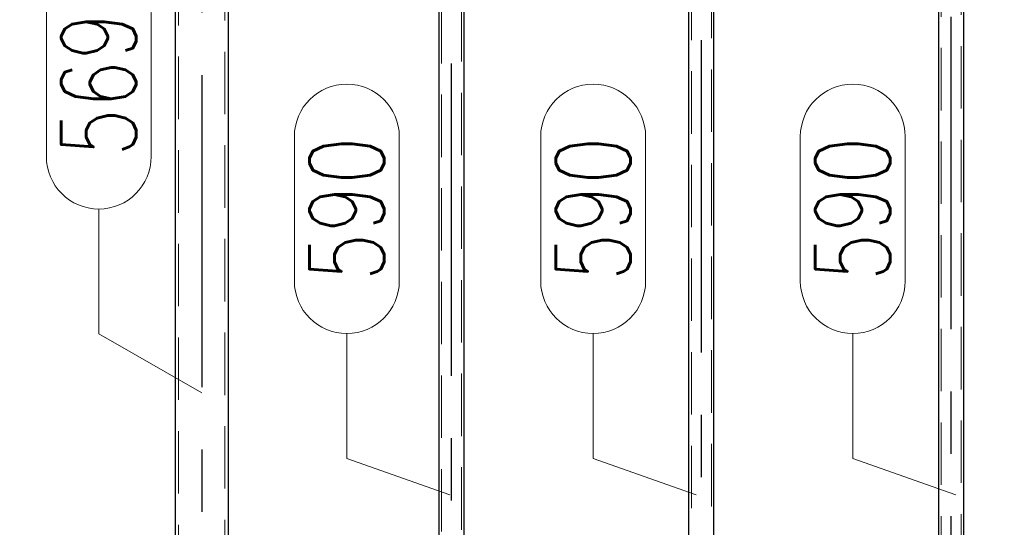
# Model space of a CAD drawing. Header units: millimetres. Extents: x -851 to 2, y 9346 to 10016.
# Tile 272 of 505: x -641 to -602, y 9839 to 9859. Entities that reach past the tile are written whole.
import ezdxf

# ---------------------------------------------------------------- set-up
doc = ezdxf.new("R2010")
doc.units = ezdxf.units.MM
doc.header["$LTSCALE"] = 10
doc.linetypes.add('HIDDEN', pattern=[0.375, 0.25, -0.125])
doc.linetypes.add('MITTE', pattern=[2, 1.25, -0.25, 0.25, -0.25])
doc.layers.get('Defpoints').update_dxf_attribs({"color": 1})
for name, color, linetype, lineweight in [('PS_DIM', 4, 'Continuous', 13), ('PS_Hidden', 2, 'HIDDEN', 9), ('PS_Pos', 1, 'Continuous', 15), ('PS_Shape', 161, 'Continuous', 30), ('PS_SOLID', 7, 'Continuous', 30)]:
    doc.layers.add(name, color=color, linetype=linetype, lineweight=lineweight)
doc.layers.add('PS_Mid', color=5, linetype='MITTE')
doc.styles.add('simplex', font='simplex.shx', dxfattribs={"width": 0.75})
doc.dimstyles.new('1_20_PRZ', dxfattribs={"dimtxt": 2, "dimasz": 1, "dimexe": 2, "dimexo": 5, "dimgap": 1, "dimtad": 1, "dimdec": 0, "dimlfac": 20, "dimtxsty": 'simplex', "dimblk": 'dimznak', "dimcen": 2, "dimse1": 1, "dimse2": 1, "dimclrd": 256, "dimclrt": 4, "dimadec": 1, "dimazin": 0, "dimtfac": 1, "dimtdec": 0, "dimtix": 1, "dimtmove": 2, "dimatfit": 3, "dimldrblk": 'dim-grot', "dimfxl": 1, "dimarcsym": 0})

# ---------------------------------------------------------------- blocks, each defined once
blk = doc.blocks.new('dimznak')
at = {"color": 0}
for points in [[(0, 2), (0, -2)], [(-2, 0), (2, 0)]]:
    blk.add_lwpolyline(points, dxfattribs=at)
at = {"color": 2}
blk.add_lwpolyline([(1, 1), (-1, -1)], dxfattribs=at)
blk = doc.blocks.new('*D97')
at = {"layer": 'Defpoints', "color": 0, "transparency": 16777216}
for p in [(-486.59, 9889.257), (-467.547, 9889.257), (-784.868, 9799.631)]:
    blk.add_point(p, dxfattribs=at)
at = {"layer": 'PS_DIM', "lineweight": -2, "transparency": 16777216}
blk.add_line((-467.547, 9800.631), (-467.547, 9888.257), dxfattribs=at)
for p, rotation in [((-467.547, 9889.257), 90), ((-467.547, 9799.631), 270)]:
    blk.add_blockref('dimznak', p, dxfattribs=dict(at, rotation=rotation))
at = {"layer": 'PS_DIM', "color": 4, "transparency": 16777216, "insert": (-469.547, 9844.444), "char_height": 2, "attachment_point": 5, "rotation": 90, "style": 'simplex'}
blk.add_mtext('1793', dxfattribs=at)
blk = doc.blocks.new('dim-grot')
blk.add_hatch(color=256).paths.add_polyline_path([(0, 0), (-2, 0.5), (-2, -0.5)])
blk.add_lwpolyline([(0, 0), (-2, 0.5), (-2, -0.5), (0, 0)])
blk = doc.blocks.new('*X475')
at = {"layer": 'PS_Hidden', "color": 2, "linetype": 'HIDDEN'}
for p, q in [((-604.268, 9829.264), (-604.268, 9876.632)), ((-603.468, 9829.339), (-603.468, 9876.707)), ((-614.268, 9828.329), (-614.268, 9875.698)), ((-613.468, 9828.404), (-613.468, 9875.773)), ((-624.268, 9827.395), (-624.268, 9874.763)), ((-623.468, 9827.469), (-623.468, 9874.838)), ((-634.798, 9872.665), (-634.798, 9813.963)), ((-632.938, 9872.863), (-632.938, 9813.963))]:
    blk.add_line(p, q, dxfattribs=at)
at = {"layer": 'PS_Mid', "color": 5, "linetype": 'MITTE'}
for p, q in [((-603.868, 9826.754), (-603.868, 9879.426)), ((-613.868, 9825.82), (-613.868, 9878.491)), ((-623.868, 9824.885), (-623.868, 9877.557)), ((-633.868, 9876.928), (-633.868, 9811.463))]:
    blk.add_line(p, q, dxfattribs=at)
at = {"layer": 'PS_SOLID', "color": 7, "linetype": 'Continuous'}
for p, q in [((-604.368, 9829.254), (-604.368, 9876.832)), ((-603.368, 9829.348), (-603.368, 9876.926)), ((-614.368, 9828.32), (-614.368, 9875.898)), ((-613.368, 9828.413), (-613.368, 9875.991)), ((-624.368, 9827.385), (-624.368, 9874.963)), ((-623.368, 9827.479), (-623.368, 9875.057)), ((-634.928, 9872.665), (-634.928, 9826.398)), ((-632.808, 9872.863), (-632.808, 9826.596))]:
    blk.add_line(p, q, dxfattribs=at)
blk = doc.blocks.new('*X539')
at = {"color": 1}
for p, q in [((-640.089, 9853.662), (-640.089, 9859.341)), ((-635.889, 9853.662), (-635.889, 9859.341)), ((-637.989, 9846.562), (-637.989, 9851.562)), ((-633.868, 9844.196), (-637.989, 9846.562))]:
    blk.add_line(p, q, dxfattribs=at)
for centre, start, end in [((-637.989, 9859.341), 0, 180), ((-637.989, 9853.662), 180, 0)]:
    blk.add_arc(centre, 2.1, start, end, dxfattribs=at)
at = {"color": 30, "style": 'simplex', "width": 0.75}
blk.add_text('569', height=3, rotation=90, dxfattribs=at).set_placement((-636.489, 9853.662))
blk = doc.blocks.new('*X1292')
at = {"color": 1}
for p, q in [((-630.161, 9848.676), (-630.161, 9854.461)), ((-625.961, 9848.676), (-625.961, 9854.461)), ((-628.061, 9841.576), (-628.061, 9846.576)), ((-623.938, 9840.121), (-628.061, 9841.576))]:
    blk.add_line(p, q, dxfattribs=at)
for centre, start, end in [((-628.061, 9854.461), 0, 180), ((-628.061, 9848.676), 180, 0)]:
    blk.add_arc(centre, 2.1, start, end, dxfattribs=at)
at = {"color": 30, "style": 'simplex', "width": 0.75}
blk.add_text('590', height=3, rotation=90, dxfattribs=at).set_placement((-626.561, 9848.676))
blk = doc.blocks.new('*X1293')
at = {"color": 1}
for p, q in [((-620.3, 9848.676), (-620.3, 9854.461)), ((-616.1, 9848.676), (-616.1, 9854.461)), ((-618.2, 9841.576), (-618.2, 9846.576)), ((-614.078, 9840.121), (-618.2, 9841.576))]:
    blk.add_line(p, q, dxfattribs=at)
for centre, start, end in [((-618.2, 9854.461), 0, 180), ((-618.2, 9848.676), 180, 0)]:
    blk.add_arc(centre, 2.1, start, end, dxfattribs=at)
at = {"color": 30, "style": 'simplex', "width": 0.75}
blk.add_text('590', height=3, rotation=90, dxfattribs=at).set_placement((-616.7, 9848.676))
blk = doc.blocks.new('*X1294')
at = {"color": 1}
for p, q in [((-609.908, 9848.676), (-609.908, 9854.461)), ((-605.708, 9848.676), (-605.708, 9854.461)), ((-607.808, 9841.576), (-607.808, 9846.576)), ((-603.686, 9840.121), (-607.808, 9841.576))]:
    blk.add_line(p, q, dxfattribs=at)
for centre, start, end in [((-607.808, 9854.461), 0, 180), ((-607.808, 9848.676), 180, 0)]:
    blk.add_arc(centre, 2.1, start, end, dxfattribs=at)
at = {"color": 30, "style": 'simplex', "width": 0.75}
blk.add_text('590', height=3, rotation=90, dxfattribs=at).set_placement((-606.308, 9848.676))

msp = doc.modelspace()

# ---------------------------------------------------------------- block references
at = {"layer": 'PS_Pos'}
for name in ['*X539', '*X1292', '*X1293', '*X1294']:
    msp.add_blockref(name, (0, 0), dxfattribs=at)
at = {"layer": 'PS_Shape', "color": 31}
msp.add_blockref('*X475', (0, 0), dxfattribs=at)

# ---------------------------------------------------------------- dimensions: what is measured, and where the dimension line sits
at = {"layer": 'PS_DIM'}
dim = msp.add_linear_dim(base=(-467.547, 9889.257), p1=(-784.868, 9799.631), p2=(-486.59, 9889.257), angle=90, dimstyle='1_20_PRZ', dxfattribs=at)
dim.commit()
dim.dimension.update_dxf_attribs({"geometry": '*D97', "text_midpoint": (-469.547, 9844.444)})

doc.saveas('drawing.dxf')
